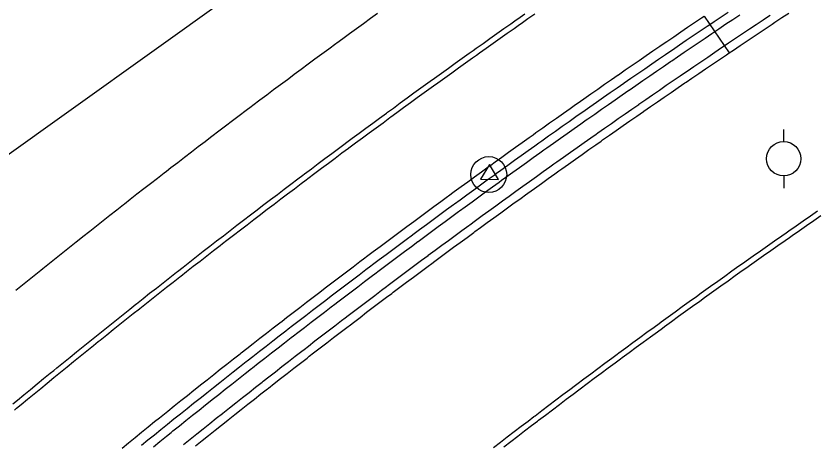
# Model space of a CAD drawing. Extents: x 2145380 to 2157287, y 139568 to 149130.
# Drawn here: x 2151817.5 to 2151910.7, y 142609.1 to 142658.9 of the extents above; entities that cross this region are included whole.
import ezdxf

# ---------------------------------------------------------------- set-up
doc = ezdxf.new("R2010")
doc.units = 0
for name, color, linetype in [('PR_PREVIOUSLY CONSTRUCTED', 7, 'Continuous'), ('TOPO_Concrete', 7, 'Continuous'), ('TOPO_Power Pole', 7, 'Continuous'), ('TOPO_Tower', 7, 'Continuous')]:
    doc.layers.add(name, color=color, linetype=linetype)

# ---------------------------------------------------------------- blocks, each defined once
blk = doc.blocks.new('POWPOL')
at = {"layer": 'TOPO_Power Pole'}
for p, q in [((0, 10.16), (0, 17.34)), ((0, -10.16), (0, -17.34))]:
    blk.add_line(p, q, dxfattribs=at)
blk.add_circle((0, 0), 10.16, dxfattribs=at)

msp = doc.modelspace()

# ---------------------------------------------------------------- linework, layer by layer
at = {"layer": 'PR_PREVIOUSLY CONSTRUCTED'}
for p, q in [((2151790.957, 142624.477), (2151878.636, 142687.122)), ((2151897.641, 142658.893), (2151900.532, 142654.599))]:
    msp.add_line(p, q, dxfattribs=at)
for points in [[(2151817.506, 142627.009), (2151818.284, 142627.638), (2151819.062, 142628.266), (2151819.84, 142628.894), (2151820.411, 142629.353), (2151820.62, 142629.52), (2151821.4, 142630.146), (2151822.18, 142630.771), (2151822.961, 142631.395), (2151823.743, 142632.019), (2151824.526, 142632.641), (2151825.26, 142633.224), (2151825.309, 142633.263), (2151826.093, 142633.884), (2151826.878, 142634.504), (2151827.663, 142635.123), (2151828.449, 142635.742), (2151829.235, 142636.36), (2151830.022, 142636.976), (2151830.134, 142637.064), (2151830.81, 142637.592), (2151831.598, 142638.207), (2151832.387, 142638.822), (2151833.177, 142639.435), (2151833.967, 142640.048), (2151834.758, 142640.66), (2151835.032, 142640.871), (2151835.55, 142641.271), (2151836.342, 142641.881), (2151837.135, 142642.49), (2151837.929, 142643.099), (2151838.723, 142643.707), (2151839.518, 142644.314), (2151839.955, 142644.647), (2151840.313, 142644.92), (2151841.109, 142645.525), (2151841.906, 142646.129), (2151842.703, 142646.733), (2151843.501, 142647.335), (2151844.3, 142647.937), (2151844.903, 142648.391), (2151845.099, 142648.538), (2151845.899, 142649.138), (2151846.699, 142649.738), (2151847.5, 142650.336), (2151848.302, 142650.934), (2151849.105, 142651.531), (2151849.875, 142652.102), (2151849.908, 142652.127), (2151850.711, 142652.722), (2151851.515, 142653.316), (2151852.32, 142653.91), (2151853.126, 142654.502), (2151853.932, 142655.094), (2151854.739, 142655.685), (2151854.87, 142655.782), (2151855.546, 142656.275), (2151856.354, 142656.864), (2151857.162, 142657.453), (2151857.972, 142658.04), (2151858.781, 142658.627), (2151859.592, 142659.213)], [(2151898.292, 142657.926), (2151898.791, 142658.261), (2151899.601, 142658.805), (2151900.411, 142659.348)], [(2151900.532, 142654.599), (2151901.028, 142654.933), (2151901.834, 142655.474), (2151902.642, 142656.015), (2151903.449, 142656.555), (2151904.257, 142657.094), (2151905.066, 142657.633), (2151905.548, 142657.953), (2151905.876, 142658.17), (2151906.685, 142658.706), (2151907.496, 142659.242)], [(2151817.155, 142613.804), (2151817.671, 142614.23), (2151818.435, 142614.859), (2151819.2, 142615.487), (2151819.965, 142616.114), (2151820.731, 142616.741), (2151821.498, 142617.367), (2151821.903, 142617.697), (2151822.265, 142617.992), (2151823.033, 142618.616), (2151823.801, 142619.239), (2151824.571, 142619.861), (2151825.34, 142620.483), (2151826.111, 142621.104), (2151826.676, 142621.558), (2151826.882, 142621.724), (2151827.654, 142622.343), (2151828.426, 142622.962), (2151829.199, 142623.58), (2151829.973, 142624.196), (2151830.747, 142624.812), (2151831.474, 142625.389), (2151831.522, 142625.428), (2151832.298, 142626.042), (2151833.074, 142626.656), (2151833.851, 142627.268), (2151834.629, 142627.88), (2151835.407, 142628.492), (2151836.186, 142629.102), (2151836.296, 142629.188), (2151836.966, 142629.711), (2151837.746, 142630.32), (2151838.527, 142630.928), (2151839.308, 142631.535), (2151840.09, 142632.141), (2151840.873, 142632.747), (2151841.144, 142632.956), (2151841.656, 142633.352), (2151842.44, 142633.955), (2151843.225, 142634.558), (2151844.01, 142635.16), (2151844.796, 142635.762), (2151845.582, 142636.362), (2151846.015, 142636.692), (2151846.369, 142636.962), (2151847.157, 142637.561), (2151847.945, 142638.159), (2151848.734, 142638.756), (2151849.524, 142639.352), (2151850.314, 142639.948), (2151850.911, 142640.397), (2151851.105, 142640.543), (2151851.897, 142641.137), (2151852.689, 142641.73), (2151853.481, 142642.322), (2151854.275, 142642.913), (2151855.069, 142643.504), (2151855.831, 142644.07), (2151855.863, 142644.094), (2151856.658, 142644.683), (2151857.454, 142645.271), (2151858.251, 142645.858), (2151859.048, 142646.444), (2151859.845, 142647.03), (2151860.644, 142647.615), (2151860.774, 142647.71), (2151861.443, 142648.199), (2151862.242, 142648.782), (2151863.042, 142649.364), (2151863.843, 142649.945), (2151864.644, 142650.526), (2151865.446, 142651.106), (2151865.741, 142651.319), (2151866.249, 142651.684), (2151866.784, 142652.07), (2151867.052, 142652.263), (2151867.856, 142652.84), (2151868.66, 142653.416), (2151869.465, 142653.992), (2151870.27, 142654.566), (2151870.732, 142654.895), (2151871.077, 142655.14), (2151871.883, 142655.713), (2151872.691, 142656.285), (2151873.499, 142656.856), (2151874.307, 142657.427), (2151875.116, 142657.996), (2151875.745, 142658.438), (2151875.926, 142658.565), (2151876.736, 142659.133)], [(2151817.333, 142613.086), (2151817.58, 142613.29), (2151818.095, 142613.716), (2151818.859, 142614.344), (2151819.623, 142614.972), (2151820.388, 142615.599), (2151821.153, 142616.225), (2151821.919, 142616.85), (2151822.324, 142617.18), (2151822.686, 142617.474), (2151823.453, 142618.098), (2151824.221, 142618.721), (2151824.99, 142619.343), (2151825.759, 142619.964), (2151826.529, 142620.585), (2151827.093, 142621.039), (2151827.299, 142621.204), (2151828.071, 142621.823), (2151828.843, 142622.441), (2151829.615, 142623.058), (2151830.388, 142623.675), (2151831.162, 142624.291), (2151831.888, 142624.867), (2151831.937, 142624.905), (2151832.712, 142625.519), (2151833.488, 142626.132), (2151834.264, 142626.745), (2151835.041, 142627.356), (2151835.819, 142627.967), (2151836.597, 142628.577), (2151836.707, 142628.663), (2151837.376, 142629.186), (2151838.156, 142629.794), (2151838.936, 142630.402), (2151839.717, 142631.009), (2151840.498, 142631.614), (2151841.28, 142632.219), (2151841.551, 142632.428), (2151842.063, 142632.824), (2151842.846, 142633.427), (2151843.631, 142634.029), (2151844.415, 142634.631), (2151845.2, 142635.232), (2151845.986, 142635.832), (2151846.419, 142636.162), (2151846.773, 142636.431), (2151847.56, 142637.03), (2151848.348, 142637.628), (2151849.136, 142638.224), (2151849.925, 142638.82), (2151850.715, 142639.415), (2151851.311, 142639.864), (2151851.505, 142640.01), (2151852.296, 142640.603), (2151853.088, 142641.196), (2151853.88, 142641.788), (2151854.673, 142642.379), (2151855.466, 142642.969), (2151856.228, 142643.534), (2151856.26, 142643.558), (2151857.055, 142644.147), (2151857.85, 142644.734), (2151858.646, 142645.321), (2151859.443, 142645.907), (2151860.24, 142646.492), (2151861.037, 142647.077), (2151861.168, 142647.172), (2151861.836, 142647.66), (2151862.635, 142648.243), (2151863.434, 142648.825), (2151864.234, 142649.406), (2151865.035, 142649.986), (2151865.836, 142650.565), (2151866.131, 142650.778), (2151866.638, 142651.144), (2151867.174, 142651.529), (2151867.441, 142651.721), (2151868.244, 142652.298), (2151869.048, 142652.874), (2151869.852, 142653.449), (2151870.657, 142654.023), (2151871.118, 142654.352), (2151871.463, 142654.597), (2151872.269, 142655.169), (2151873.076, 142655.741), (2151873.883, 142656.312), (2151874.691, 142656.882), (2151875.5, 142657.451), (2151876.128, 142657.893), (2151876.309, 142658.019), (2151877.119, 142658.587), (2151877.929, 142659.154)], [(2151829.857, 142608.66), (2151830.615, 142609.276), (2151831.374, 142609.892), (2151832.134, 142610.506), (2151832.894, 142611.12), (2151833.654, 142611.733), (2151834.212, 142612.182), (2151834.416, 142612.345), (2151835.178, 142612.957), (2151835.94, 142613.567), (2151836.703, 142614.177), (2151837.467, 142614.786), (2151838.232, 142615.394), (2151838.949, 142615.963), (2151838.997, 142616.002), (2151839.763, 142616.608), (2151840.529, 142617.214), (2151841.296, 142617.819), (2151842.064, 142618.423), (2151842.832, 142619.027), (2151843.601, 142619.629), (2151843.71, 142619.714), (2151844.371, 142620.231), (2151845.141, 142620.832), (2151845.912, 142621.432), (2151846.683, 142622.031), (2151847.456, 142622.63), (2151848.228, 142623.228), (2151848.496, 142623.434), (2151849.002, 142623.825), (2151849.776, 142624.421), (2151850.55, 142625.016), (2151851.325, 142625.61), (2151852.101, 142626.204), (2151852.878, 142626.797), (2151853.305, 142627.123), (2151853.655, 142627.389), (2151854.433, 142627.98), (2151855.211, 142628.571), (2151855.99, 142629.16), (2151856.769, 142629.749), (2151857.55, 142630.337), (2151858.139, 142630.78), (2151858.33, 142630.924), (2151859.112, 142631.511), (2151859.894, 142632.096), (2151860.676, 142632.681), (2151861.46, 142633.265), (2151862.243, 142633.848), (2151862.996, 142634.406), (2151863.028, 142634.43), (2151863.813, 142635.011), (2151864.599, 142635.592), (2151865.385, 142636.172), (2151866.172, 142636.751), (2151866.959, 142637.329), (2151867.748, 142637.906), (2151867.876, 142638), (2151868.536, 142638.483), (2151869.326, 142639.058), (2151870.115, 142639.633), (2151870.906, 142640.207), (2151871.697, 142640.78), (2151872.489, 142641.353), (2151872.78, 142641.563), (2151873.281, 142641.924), (2151873.81, 142642.305), (2151874.074, 142642.495), (2151874.868, 142643.065), (2151875.662, 142643.634), (2151876.456, 142644.202), (2151877.252, 142644.769), (2151877.707, 142645.093), (2151878.048, 142645.336), (2151878.844, 142645.901), (2151879.641, 142646.466), (2151880.439, 142647.03), (2151881.237, 142647.593), (2151882.036, 142648.156), (2151882.657, 142648.592), (2151882.835, 142648.717), (2151883.635, 142649.278), (2151884.436, 142649.838), (2151885.237, 142650.397), (2151886.039, 142650.955), (2151886.841, 142651.512), (2151887.629, 142652.058), (2151887.644, 142652.069), (2151888.448, 142652.624), (2151889.252, 142653.179), (2151890.057, 142653.733), (2151890.862, 142654.286), (2151891.668, 142654.838), (2151892.474, 142655.39), (2151892.624, 142655.492), (2151893.281, 142655.94), (2151894.089, 142656.49), (2151894.897, 142657.039), (2151895.706, 142657.587), (2151896.515, 142658.134), (2151897.325, 142658.681), (2151897.641, 142658.893)], [(2151898.856, 142657.088), (2151899.354, 142657.423), (2151900.163, 142657.966), (2151900.973, 142658.508), (2151901.783, 142659.05)], [(2151899.973, 142655.429), (2151900.47, 142655.763), (2151901.277, 142656.305), (2151902.085, 142656.846), (2151902.894, 142657.387), (2151903.703, 142657.926), (2151904.513, 142658.465), (2151904.995, 142658.786), (2151905.323, 142659.003)], [(2151832.109, 142608.985), (2151832.867, 142609.599), (2151833.626, 142610.212), (2151834.386, 142610.824), (2151834.943, 142611.272), (2151835.146, 142611.436), (2151835.907, 142612.046), (2151836.669, 142612.656), (2151837.431, 142613.265), (2151838.194, 142613.873), (2151838.958, 142614.481), (2151839.674, 142615.049), (2151839.722, 142615.087), (2151840.487, 142615.693), (2151841.252, 142616.298), (2151842.018, 142616.903), (2151842.785, 142617.506), (2151843.552, 142618.109), (2151844.32, 142618.71), (2151844.429, 142618.795), (2151845.089, 142619.311), (2151845.858, 142619.912), (2151846.628, 142620.511), (2151847.399, 142621.11), (2151848.17, 142621.707), (2151848.942, 142622.304), (2151849.209, 142622.511), (2151849.714, 142622.901), (2151850.487, 142623.496), (2151851.261, 142624.09), (2151852.035, 142624.684), (2151852.81, 142625.277), (2151853.585, 142625.869), (2151854.012, 142626.195), (2151854.361, 142626.461), (2151855.138, 142627.051), (2151855.915, 142627.641), (2151856.693, 142628.23), (2151857.472, 142628.818), (2151858.251, 142629.405), (2151858.84, 142629.848), (2151859.031, 142629.991), (2151859.811, 142630.577), (2151860.593, 142631.162), (2151861.374, 142631.746), (2151862.156, 142632.329), (2151862.939, 142632.911), (2151863.691, 142633.469), (2151863.723, 142633.493), (2151864.507, 142634.073), (2151865.292, 142634.653), (2151866.077, 142635.232), (2151866.863, 142635.811), (2151867.649, 142636.388), (2151868.436, 142636.965), (2151868.565, 142637.059), (2151869.224, 142637.54), (2151870.013, 142638.115), (2151870.801, 142638.689), (2151871.591, 142639.263), (2151872.381, 142639.835), (2151873.172, 142640.407), (2151873.463, 142640.617), (2151873.963, 142640.977), (2151874.491, 142641.358), (2151874.755, 142641.547), (2151875.548, 142642.117), (2151876.341, 142642.685), (2151877.134, 142643.252), (2151877.929, 142643.819), (2151878.384, 142644.143), (2151878.724, 142644.385), (2151879.519, 142644.95), (2151880.315, 142645.514), (2151881.112, 142646.077), (2151881.909, 142646.64), (2151882.707, 142647.201), (2151883.327, 142647.637), (2151883.505, 142647.762), (2151884.304, 142648.322), (2151885.104, 142648.881), (2151885.904, 142649.44), (2151886.705, 142649.997), (2151887.506, 142650.554), (2151888.293, 142651.099), (2151888.308, 142651.109), (2151889.111, 142651.664), (2151889.914, 142652.218), (2151890.718, 142652.772), (2151891.522, 142653.324), (2151892.327, 142653.876), (2151893.132, 142654.426), (2151893.282, 142654.528), (2151893.938, 142654.976), (2151894.745, 142655.525), (2151895.552, 142656.074), (2151896.36, 142656.621), (2151897.168, 142657.167), (2151897.977, 142657.713), (2151898.292, 142657.926)], [(2151833.502, 142608.813), (2151834.26, 142609.426), (2151835.019, 142610.037), (2151835.576, 142610.485), (2151835.779, 142610.648), (2151836.539, 142611.258), (2151837.3, 142611.867), (2151838.061, 142612.476), (2151838.823, 142613.083), (2151839.586, 142613.69), (2151840.301, 142614.258), (2151840.349, 142614.296), (2151841.113, 142614.901), (2151841.878, 142615.506), (2151842.643, 142616.109), (2151843.409, 142616.712), (2151844.176, 142617.314), (2151844.943, 142617.915), (2151845.052, 142618), (2151845.711, 142618.515), (2151846.479, 142619.115), (2151847.248, 142619.714), (2151848.018, 142620.312), (2151848.788, 142620.909), (2151849.559, 142621.505), (2151849.826, 142621.711), (2151850.331, 142622.101), (2151851.103, 142622.695), (2151851.876, 142623.289), (2151852.649, 142623.882), (2151853.423, 142624.475), (2151854.198, 142625.066), (2151854.624, 142625.391), (2151854.973, 142625.657), (2151855.749, 142626.247), (2151856.525, 142626.836), (2151857.303, 142627.424), (2151858.08, 142628.011), (2151858.859, 142628.598), (2151859.446, 142629.04), (2151859.638, 142629.184), (2151860.417, 142629.769), (2151861.197, 142630.353), (2151861.978, 142630.936), (2151862.76, 142631.519), (2151863.542, 142632.101), (2151864.292, 142632.658), (2151864.324, 142632.681), (2151865.108, 142633.261), (2151865.891, 142633.841), (2151866.676, 142634.419), (2151867.461, 142634.997), (2151868.247, 142635.574), (2151869.033, 142636.149), (2151869.161, 142636.244), (2151869.82, 142636.725), (2151870.607, 142637.299), (2151871.395, 142637.872), (2151872.184, 142638.445), (2151872.973, 142639.017), (2151873.763, 142639.588), (2151874.054, 142639.798), (2151874.554, 142640.158), (2151875.081, 142640.538), (2151875.345, 142640.727), (2151876.136, 142641.296), (2151876.929, 142641.864), (2151877.721, 142642.43), (2151878.515, 142642.996), (2151878.969, 142643.32), (2151879.309, 142643.562), (2151880.104, 142644.126), (2151880.899, 142644.69), (2151881.695, 142645.252), (2151882.491, 142645.814), (2151883.288, 142646.375), (2151883.907, 142646.81), (2151884.086, 142646.935), (2151884.884, 142647.495), (2151885.682, 142648.053), (2151886.482, 142648.611), (2151887.282, 142649.168), (2151888.082, 142649.724), (2151888.868, 142650.268), (2151888.883, 142650.279), (2151889.685, 142650.833), (2151890.487, 142651.387), (2151891.29, 142651.939), (2151892.093, 142652.491), (2151892.897, 142653.042), (2151893.702, 142653.592), (2151893.851, 142653.694), (2151894.507, 142654.142), (2151895.313, 142654.69), (2151896.119, 142655.238), (2151896.926, 142655.784), (2151897.733, 142656.33), (2151898.541, 142656.875), (2151898.856, 142657.088)], [(2151837.031, 142609.089), (2151837.79, 142609.698), (2151838.549, 142610.305), (2151839.309, 142610.912), (2151840.069, 142611.519), (2151840.83, 142612.124), (2151841.544, 142612.691), (2151841.592, 142612.729), (2151842.354, 142613.333), (2151843.117, 142613.936), (2151843.881, 142614.538), (2151844.645, 142615.14), (2151845.41, 142615.74), (2151846.176, 142616.34), (2151846.284, 142616.425), (2151846.942, 142616.939), (2151847.709, 142617.538), (2151848.476, 142618.135), (2151849.244, 142618.732), (2151850.013, 142619.328), (2151850.782, 142619.923), (2151851.048, 142620.128), (2151851.552, 142620.517), (2151852.322, 142621.11), (2151853.094, 142621.703), (2151853.865, 142622.295), (2151854.638, 142622.886), (2151855.411, 142623.476), (2151855.836, 142623.8), (2151856.184, 142624.065), (2151856.959, 142624.654), (2151857.733, 142625.242), (2151858.509, 142625.829), (2151859.285, 142626.415), (2151860.062, 142627), (2151860.648, 142627.441), (2151860.839, 142627.585), (2151861.617, 142628.168), (2151862.395, 142628.751), (2151863.174, 142629.333), (2151863.954, 142629.915), (2151864.735, 142630.495), (2151865.483, 142631.051), (2151865.515, 142631.075), (2151866.297, 142631.654), (2151867.079, 142632.232), (2151867.862, 142632.809), (2151868.645, 142633.385), (2151869.429, 142633.961), (2151870.214, 142634.535), (2151870.342, 142634.629), (2151870.999, 142635.109), (2151871.785, 142635.682), (2151872.571, 142636.255), (2151873.358, 142636.826), (2151874.146, 142637.397), (2151874.934, 142637.966), (2151875.224, 142638.176), (2151875.723, 142638.535), (2151876.249, 142638.915), (2151876.512, 142639.103), (2151877.302, 142639.671), (2151878.093, 142640.237), (2151878.884, 142640.803), (2151879.676, 142641.368), (2151880.129, 142641.691), (2151880.468, 142641.932), (2151881.261, 142642.495), (2151882.054, 142643.057), (2151882.848, 142643.619), (2151883.643, 142644.179), (2151884.438, 142644.739), (2151885.056, 142645.173), (2151885.234, 142645.298), (2151886.031, 142645.856), (2151886.828, 142646.414), (2151887.625, 142646.97), (2151888.424, 142647.526), (2151889.222, 142648.081), (2151890.007, 142648.624), (2151890.022, 142648.635), (2151890.822, 142649.188), (2151891.622, 142649.74), (2151892.423, 142650.291), (2151893.225, 142650.842), (2151894.027, 142651.392), (2151894.83, 142651.941), (2151894.979, 142652.043), (2151895.633, 142652.489), (2151896.437, 142653.036), (2151897.242, 142653.583), (2151898.047, 142654.128), (2151898.853, 142654.673), (2151899.659, 142655.217), (2151899.973, 142655.429)], [(2151838.415, 142608.917), (2151839.174, 142609.524), (2151839.933, 142610.131), (2151840.692, 142610.737), (2151841.453, 142611.341), (2151842.166, 142611.907), (2151842.213, 142611.945), (2151842.975, 142612.549), (2151843.737, 142613.151), (2151844.5, 142613.753), (2151845.263, 142614.353), (2151846.027, 142614.954), (2151846.792, 142615.553), (2151846.9, 142615.637), (2151847.557, 142616.151), (2151848.323, 142616.749), (2151849.09, 142617.346), (2151849.857, 142617.942), (2151850.625, 142618.537), (2151851.393, 142619.131), (2151851.659, 142619.337), (2151852.163, 142619.725), (2151852.932, 142620.318), (2151853.702, 142620.91), (2151854.473, 142621.501), (2151855.245, 142622.091), (2151856.017, 142622.681), (2151856.442, 142623.005), (2151856.79, 142623.27), (2151857.563, 142623.858), (2151858.337, 142624.445), (2151859.112, 142625.031), (2151859.887, 142625.617), (2151860.663, 142626.201), (2151861.249, 142626.642), (2151861.439, 142626.785), (2151862.217, 142627.368), (2151862.994, 142627.951), (2151863.773, 142628.532), (2151864.551, 142629.113), (2151865.331, 142629.692), (2151866.079, 142630.248), (2151866.111, 142630.272), (2151866.892, 142630.85), (2151867.673, 142631.427), (2151868.455, 142632.004), (2151869.238, 142632.579), (2151870.021, 142633.154), (2151870.804, 142633.728), (2151870.933, 142633.822), (2151871.589, 142634.302), (2151872.374, 142634.874), (2151873.159, 142635.446), (2151873.945, 142636.017), (2151874.732, 142636.587), (2151875.519, 142637.156), (2151875.809, 142637.365), (2151876.307, 142637.724), (2151876.833, 142638.103), (2151877.096, 142638.292), (2151877.885, 142638.858), (2151878.675, 142639.424), (2151879.465, 142639.989), (2151880.256, 142640.553), (2151880.709, 142640.876), (2151881.047, 142641.117), (2151881.839, 142641.679), (2151882.632, 142642.241), (2151883.425, 142642.802), (2151884.219, 142643.362), (2151885.014, 142643.921), (2151885.631, 142644.355), (2151885.809, 142644.48), (2151886.604, 142645.037), (2151887.4, 142645.594), (2151888.197, 142646.15), (2151888.994, 142646.705), (2151889.792, 142647.259), (2151890.576, 142647.802), (2151890.591, 142647.812), (2151891.39, 142648.365), (2151892.19, 142648.917), (2151892.99, 142649.467), (2151893.791, 142650.018), (2151894.592, 142650.567), (2151895.394, 142651.115), (2151895.543, 142651.217), (2151896.196, 142651.663), (2151897, 142652.209), (2151897.803, 142652.755), (2151898.607, 142653.3), (2151899.412, 142653.844), (2151900.218, 142654.388), (2151900.532, 142654.599)], [(2151873.101, 142608.72), (2151873.906, 142609.339), (2151874.711, 142609.957), (2151875.518, 142610.574), (2151876.325, 142611.191), (2151877.132, 142611.806), (2151877.805, 142612.318), (2151877.941, 142612.421), (2151878.75, 142613.035), (2151879.56, 142613.647), (2151880.37, 142614.259), (2151881.182, 142614.87), (2151881.993, 142615.48), (2151882.638, 142615.963), (2151882.806, 142616.089), (2151883.619, 142616.697), (2151884.433, 142617.304), (2151885.248, 142617.911), (2151886.063, 142618.516), (2151886.879, 142619.12), (2151887.495, 142619.576), (2151887.696, 142619.724), (2151888.514, 142620.326), (2151889.332, 142620.928), (2151890.151, 142621.529), (2151890.97, 142622.129), (2151891.79, 142622.727), (2151892.377, 142623.155), (2151892.611, 142623.325), (2151893.432, 142623.922), (2151894.255, 142624.518), (2151895.078, 142625.114), (2151895.901, 142625.708), (2151896.725, 142626.301), (2151897.283, 142626.702), (2151897.55, 142626.893), (2151898.376, 142627.485), (2151899.202, 142628.075), (2151900.029, 142628.665), (2151900.856, 142629.253), (2151901.685, 142629.841), (2151902.213, 142630.215), (2151902.513, 142630.428), (2151903.343, 142631.013), (2151904.173, 142631.598), (2151905.004, 142632.182), (2151905.836, 142632.765), (2151906.668, 142633.347), (2151907.166, 142633.695), (2151907.501, 142633.928), (2151908.334, 142634.508), (2151909.168, 142635.087), (2151910.003, 142635.666), (2151910.839, 142636.243)], [(2151874.312, 142608.81), (2151875.117, 142609.427), (2151875.923, 142610.044), (2151876.73, 142610.66), (2151877.537, 142611.275), (2151878.209, 142611.786), (2151878.345, 142611.889), (2151879.153, 142612.502), (2151879.962, 142613.115), (2151880.772, 142613.726), (2151881.583, 142614.336), (2151882.394, 142614.946), (2151883.038, 142615.429), (2151883.206, 142615.555), (2151884.019, 142616.162), (2151884.832, 142616.769), (2151885.646, 142617.375), (2151886.461, 142617.98), (2151887.277, 142618.584), (2151887.892, 142619.039), (2151888.093, 142619.187), (2151888.91, 142619.789), (2151889.727, 142620.39), (2151890.545, 142620.99), (2151891.364, 142621.59), (2151892.184, 142622.188), (2151892.77, 142622.616), (2151893.004, 142622.786), (2151893.825, 142623.382), (2151894.646, 142623.978), (2151895.468, 142624.572), (2151896.291, 142625.166), (2151897.115, 142625.759), (2151897.672, 142626.159), (2151897.939, 142626.351), (2151898.764, 142626.942), (2151899.59, 142627.532), (2151900.416, 142628.121), (2151901.243, 142628.709), (2151902.071, 142629.296), (2151902.599, 142629.67), (2151902.899, 142629.882), (2151903.728, 142630.468), (2151904.557, 142631.052), (2151905.388, 142631.636), (2151906.219, 142632.218), (2151907.05, 142632.8), (2151907.548, 142633.147), (2151907.882, 142633.38), (2151908.715, 142633.96), (2151909.549, 142634.539), (2151910.383, 142635.116), (2151911.218, 142635.693)]]:
    msp.add_lwpolyline(points, dxfattribs=at)
at = {"layer": 'TOPO_Concrete'}
msp.add_circle((2151872.554, 142640.462), 2.084, dxfattribs=at)
at = {"layer": 'TOPO_Tower'}
msp.add_lwpolyline([(2151871.578, 142639.925), (2151873.68, 142639.892), (2151872.656, 142641.614)], close=True, dxfattribs=at)

# ---------------------------------------------------------------- block references
at = {"layer": 'TOPO_Power Pole', "xscale": 0.19685000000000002, "yscale": 0.19685000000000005}
msp.add_blockref('POWPOL', (2151906.893, 142642.3), dxfattribs=at)

doc.saveas('drawing.dxf')
